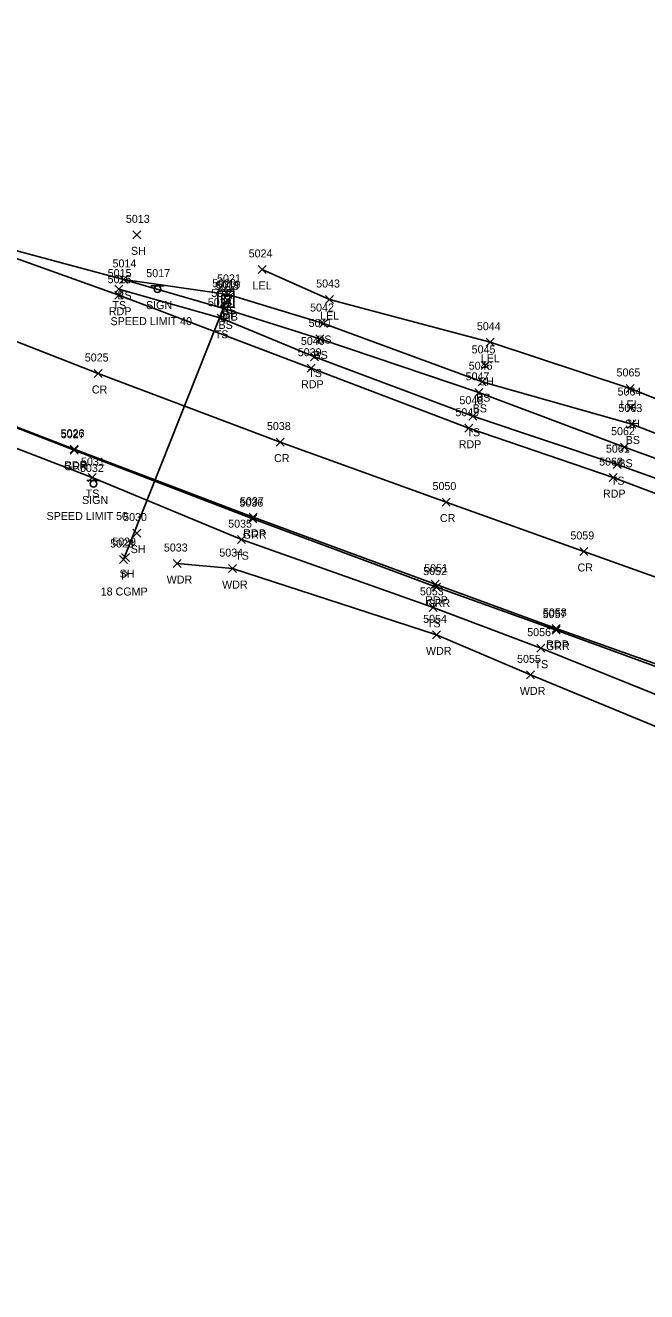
# Model space of a CAD drawing. Extents: x 1611797 to 1633212, y 298978 to 305475.
# Drawn here: x 1620665.4 to 1620820.7, y 300801.8 to 301118.3 of the extents above; entities that cross this region are included whole.
import ezdxf

# ---------------------------------------------------------------- set-up
doc = ezdxf.new("R2010")
doc.units = 0
for name, color, linetype in [('D_A', 7, 'Continuous'), ('D_C', 7, 'Continuous'), ('D_I', 7, 'Continuous'), ('D_TIC', 7, 'Continuous'), ('DCP', 7, 'Continuous'), ('DS', 7, 'Continuous'), ('L_A', 7, 'Continuous'), ('L_I', 7, 'Continuous'), ('L_TIC', 7, 'Continuous'), ('LARO', 7, 'Continuous'), ('LAWA', 7, 'Continuous'), ('LELB', 7, 'Continuous'), ('P_A', 7, 'Continuous'), ('P_I', 7, 'Continuous'), ('P_TIC', 7, 'Continuous'), ('PET', 7, 'Continuous'), ('PRC', 7, 'Continuous'), ('R_A', 7, 'Continuous'), ('R_I', 7, 'Continuous'), ('R_TIC', 7, 'Continuous'), ('RGR', 7, 'Continuous'), ('S_A', 7, 'Continuous'), ('S_C', 7, 'Continuous'), ('S_I', 7, 'Continuous'), ('SSGN', 7, 'Continuous')]:
    doc.layers.add(name, color=color, linetype=linetype)

msp = doc.modelspace()

# ---------------------------------------------------------------- linework, layer by layer
at = {"layer": 'D_TIC'}
for points in [[(1620714.51, 301048.14), (1620716.51, 301050.14)], [(1620716.51, 301048.14), (1620714.51, 301050.14)], [(1620714.95, 301048.46), (1620716.95, 301050.46)], [(1620716.95, 301048.46), (1620714.95, 301050.46)], [(1620688.91, 300983.77), (1620690.91, 300985.77)], [(1620690.91, 300983.77), (1620688.91, 300985.77)]]:
    msp.add_lwpolyline(points, dxfattribs=at)
at = {"layer": 'DCP'}
msp.add_lwpolyline([(1620715.51, 301049.14), (1620689.91, 300984.77)], dxfattribs=at)
at = {"layer": 'DS'}
for p, q in [((1620713.52, 301051.8), (1620717.52, 301051.8)), ((1620713.52, 301047.8), (1620713.52, 301051.8)), ((1620714.52, 301048.8), (1620714.52, 301050.8)), ((1620714.52, 301050.8), (1620716.52, 301050.8)), ((1620715.52, 301049.8), (1620715.52, 301049.8)), ((1620715.52, 301049.8), (1620715.52, 301049.8)), ((1620716.52, 301050.8), (1620716.52, 301048.8)), ((1620717.52, 301051.8), (1620717.52, 301047.8)), ((1620717.52, 301047.8), (1620713.52, 301047.8)), ((1620716.52, 301048.8), (1620714.52, 301048.8))]:
    msp.add_line(p, q, dxfattribs=at)
at = {"layer": 'L_TIC'}
for points in [[(1620692.27, 301064.9), (1620694.27, 301066.9)], [(1620694.27, 301064.9), (1620692.27, 301066.9)], [(1620723.54, 301056.26), (1620725.54, 301058.26)], [(1620725.54, 301056.26), (1620723.54, 301058.26)], [(1620687.72, 301051.34), (1620689.72, 301053.34)], [(1620689.72, 301051.34), (1620687.72, 301053.34)], [(1620688.93, 301053.76), (1620690.93, 301055.76)], [(1620690.93, 301053.76), (1620688.93, 301055.76)], [(1620688.93, 301053.76), (1620690.93, 301055.76)], [(1620690.93, 301053.76), (1620688.93, 301055.76)], [(1620715.06, 301050.01), (1620717.06, 301052.01)], [(1620717.06, 301050.01), (1620715.06, 301052.01)], [(1620740.41, 301048.74), (1620742.41, 301050.74)], [(1620742.41, 301048.74), (1620740.41, 301050.74)], [(1620714.2, 301046.39), (1620716.2, 301048.39)], [(1620716.2, 301046.39), (1620714.2, 301048.39)], [(1620713.32, 301044.05), (1620715.32, 301046.05)], [(1620715.32, 301044.05), (1620713.32, 301046.05)], [(1620738.89, 301042.74), (1620740.89, 301044.74)], [(1620740.89, 301042.74), (1620738.89, 301044.74)], [(1620737.96, 301038.89), (1620739.96, 301040.89)], [(1620739.96, 301038.89), (1620737.96, 301040.89)], [(1620780.59, 301038.07), (1620782.59, 301040.07)], [(1620782.59, 301038.07), (1620780.59, 301040.07)], [(1620736.68, 301034.38), (1620738.68, 301036.38)], [(1620738.68, 301034.38), (1620736.68, 301036.38)], [(1620779.29, 301032.28), (1620781.29, 301034.28)], [(1620781.29, 301032.28), (1620779.29, 301034.28)], [(1620777.77, 301025.53), (1620779.77, 301027.53)], [(1620779.77, 301025.53), (1620777.77, 301027.53)], [(1620778.61, 301028.2), (1620780.61, 301030.2)], [(1620780.61, 301028.2), (1620778.61, 301030.2)], [(1620815.55, 301026.51), (1620817.55, 301028.51)], [(1620817.55, 301026.51), (1620815.55, 301028.51)], [(1620776.23, 301019.57), (1620778.23, 301021.57)], [(1620778.23, 301019.57), (1620776.23, 301021.57)], [(1620815.82, 301021.74), (1620817.82, 301023.74)], [(1620817.82, 301021.74), (1620815.82, 301023.74)], [(1620816.03, 301017.63), (1620818.03, 301019.63)], [(1620818.03, 301017.63), (1620816.03, 301019.63)], [(1620814.2, 301011.84), (1620816.2, 301013.84)], [(1620816.2, 301011.84), (1620814.2, 301013.84)], [(1620812.34, 301007.47), (1620814.34, 301009.47)], [(1620814.34, 301007.47), (1620812.34, 301009.47)], [(1620681.04, 301004.25), (1620683.04, 301006.25)], [(1620683.04, 301004.25), (1620681.04, 301006.25)], [(1620692.24, 300990.37), (1620694.24, 300992.37)], [(1620694.24, 300990.37), (1620692.24, 300992.37)], [(1620718.41, 300988.73), (1620720.41, 300990.73)], [(1620720.41, 300988.73), (1620718.41, 300990.73)], [(1620689.43, 300984.24), (1620691.43, 300986.24)], [(1620691.43, 300984.24), (1620689.43, 300986.24)], [(1620702.32, 300982.76), (1620704.32, 300984.76)], [(1620704.32, 300982.76), (1620702.32, 300984.76)], [(1620716.19, 300981.5), (1620718.19, 300983.5)], [(1620718.19, 300981.5), (1620716.19, 300983.5)], [(1620766.34, 300971.81), (1620768.34, 300973.81)], [(1620768.34, 300971.81), (1620766.34, 300973.81)], [(1620767.16, 300964.94), (1620769.16, 300966.94)], [(1620769.16, 300964.94), (1620767.16, 300966.94)], [(1620793.24, 300961.61), (1620795.24, 300963.61)], [(1620795.24, 300961.61), (1620793.24, 300963.61)], [(1620790.63, 300954.93), (1620792.63, 300956.93)], [(1620792.63, 300954.93), (1620790.63, 300956.93)]]:
    msp.add_lwpolyline(points, dxfattribs=at)
at = {"layer": 'LARO'}
msp.add_lwpolyline([(1620724.54, 301057.26), (1620741.41, 301049.74), (1620781.59, 301039.07), (1620816.55, 301027.51), (1620847.75, 301015.09), (1620861.04, 301010.64)], dxfattribs=at)
at = {"layer": 'LAWA'}
msp.add_lwpolyline([(1620703.32, 300983.76), (1620717.19, 300982.5), (1620768.16, 300965.94), (1620791.63, 300955.93), (1620824.61, 300942.41), (1620835.61, 300930.98), (1620850.9, 300922.7)], dxfattribs=at)
at = {"layer": 'LELB'}
for points in [[(1620420.97, 301113.73), (1620430.81, 301104.99), (1620447.67, 301098.88), (1620478.9, 301086.34), (1620519.7, 301070.73), (1620559.19, 301054.47), (1620593.39, 301039.46), (1620636.72, 301022.65), (1620682.04, 301005.25), (1620719.41, 300989.73), (1620767.34, 300972.81), (1620794.24, 300962.61), (1620827.35, 300949.27), (1620830.2, 300940.84), (1620835.61, 300930.98)], [(1620610.05, 301081.63), (1620653.24, 301064.6), (1620689.93, 301054.76), (1620715.2, 301047.39), (1620738.96, 301039.89), (1620778.77, 301026.53), (1620815.2, 301012.84), (1620843.21, 301002.69), (1620881.71, 300987.15), (1620935.76, 300969.96), (1620973.5, 300956.61), (1621023.49, 300939.01), (1621037.44, 300936.9), (1621039.71, 300937.3), (1621069.26, 300926.97), (1621120.73, 300912.93), (1621156.98, 300902.55), (1621204.77, 300890.08), (1621239.29, 300881.57), (1621276.73, 300871.42), (1621303.38, 300866.18), (1621303.5, 300867.47)], [(1620689.93, 301054.76), (1620716.06, 301051.01), (1620739.89, 301043.74), (1620779.61, 301029.2), (1620817.03, 301018.63), (1620844.33, 301007.99), (1620883.46, 300993.05), (1620936.82, 300975.73), (1620975.28, 300963.09), (1621024.77, 300942.58), (1621038.34, 300941.32), (1621041.82, 300939.47), (1621070.34, 300929.75), (1621157.83, 300907.11), (1621205.7, 300893.66), (1621239.74, 300884.91), (1621277.46, 300874.52), (1621303.5, 300867.47)], [(1620688.72, 301052.34), (1620714.32, 301045.05), (1620737.68, 301035.38), (1620777.23, 301020.57), (1620813.34, 301008.47), (1620842.18, 300998.22), (1620880.79, 300984.17), (1620934.13, 300966.07), (1620973.03, 300953.75), (1621023.42, 300937.71), (1621069.61, 300924.85), (1621119.8, 300910.39), (1621156.28, 300899.32), (1621201.28, 300885.59), (1621238.91, 300878.28), (1621274.83, 300865.29), (1621302.47, 300862.69), (1621305.22, 300865.66), (1621305.79, 300869.49), (1621301.92, 300878.82)]]:
    msp.add_lwpolyline(points, dxfattribs=at)
at = {"layer": 'P_TIC'}
for points in [[(1620687.75, 301049.82), (1620689.75, 301051.82)], [(1620689.75, 301049.82), (1620687.75, 301051.82)], [(1620682.56, 301030.25), (1620684.56, 301032.25)], [(1620684.56, 301030.25), (1620682.56, 301032.25)], [(1620735.82, 301031.57), (1620737.82, 301033.57)], [(1620737.82, 301031.57), (1620735.82, 301033.57)], [(1620775.22, 301016.58), (1620777.22, 301018.58)], [(1620777.22, 301016.58), (1620775.22, 301018.58)], [(1620728.1, 301013.11), (1620730.1, 301015.11)], [(1620730.1, 301013.11), (1620728.1, 301015.11)], [(1620676.57, 301011.33), (1620678.57, 301013.33)], [(1620678.57, 301011.33), (1620676.57, 301013.33)], [(1620811.29, 301004.23), (1620813.29, 301006.23)], [(1620813.29, 301004.23), (1620811.29, 301006.23)], [(1620769.58, 300998.13), (1620771.58, 301000.13)], [(1620771.58, 300998.13), (1620769.58, 301000.13)], [(1620721.34, 300994.34), (1620723.34, 300996.34)], [(1620723.34, 300994.34), (1620721.34, 300996.34)], [(1620803.99, 300985.78), (1620805.99, 300987.78)], [(1620805.99, 300985.78), (1620803.99, 300987.78)], [(1620766.84, 300977.58), (1620768.84, 300979.58)], [(1620768.84, 300977.58), (1620766.84, 300979.58)], [(1620797.09, 300966.55), (1620799.09, 300968.55)], [(1620799.09, 300966.55), (1620797.09, 300968.55)]]:
    msp.add_lwpolyline(points, dxfattribs=at)
at = {"layer": 'PET'}
for points in [[(1620652.81, 301063.66), (1620688.75, 301050.82), (1620736.82, 301032.57), (1620776.22, 301017.58), (1620812.29, 301005.23), (1620841.27, 300994.38), (1620880.08, 300981.24), (1620932.9, 300962.82), (1620971.96, 300950.09), (1621021.91, 300933.66), (1621068.47, 300919.77), (1621117.81, 300904.04), (1621155.49, 300893.24), (1621199.33, 300880.45), (1621237.13, 300869.7), (1621273.58, 300859.96), (1621301.98, 300852.73), (1621302.78, 300853.1), (1621341.3, 300845.04)], [(1620638.79, 301027.27), (1620677.57, 301012.33), (1620722.34, 300995.34), (1620767.84, 300978.58), (1620798.09, 300967.55), (1620834.95, 300954.43), (1620835.22, 300953.67), (1620854.54, 300945.51), (1620866.04, 300942.22), (1620872.47, 300940.76), (1620919.99, 300925.33), (1620961.67, 300911.37), (1621008.86, 300895.96), (1621058.9, 300880.43), (1621103.1, 300866.75), (1621145.64, 300854.09), (1621185.58, 300842.55), (1621227.3, 300830.99), (1621263.03, 300821.57), (1621305.61, 300811.18), (1621350.51, 300801.8)]]:
    msp.add_lwpolyline(points, dxfattribs=at)
at = {"layer": 'PRC'}
msp.add_lwpolyline([(1620645.54, 301046.08), (1620683.56, 301031.25), (1620729.1, 301014.11), (1620770.58, 300999.13), (1620804.99, 300986.78), (1620835.3, 300975.92), (1620877.4, 300961.18), (1620927.85, 300943.74), (1620966.43, 300931.02), (1621015.73, 300914.97), (1621062.73, 300900.33), (1621110.17, 300885.79), (1621151.19, 300873.5), (1621194.24, 300861.2), (1621232.33, 300850.54), (1621267.95, 300841.08), (1621310.56, 300830.69), (1621354.83, 300821.25)], dxfattribs=at)
at = {"layer": 'R_TIC'}
for points in [[(1620676.56, 301011.06), (1620678.56, 301013.06)], [(1620678.56, 301011.06), (1620676.56, 301013.06)], [(1620721.27, 300993.97), (1620723.27, 300995.97)], [(1620723.27, 300993.97), (1620721.27, 300995.97)], [(1620767.16, 300976.87), (1620769.16, 300978.87)], [(1620769.16, 300976.87), (1620767.16, 300978.87)], [(1620797.04, 300966.13), (1620799.04, 300968.13)], [(1620799.04, 300966.13), (1620797.04, 300968.13)]]:
    msp.add_lwpolyline(points, dxfattribs=at)
at = {"layer": 'RGR'}
msp.add_lwpolyline([(1620419.78, 301118.26), (1620452.05, 301104.77), (1620485.78, 301089.74), (1620519.67, 301075.23), (1620560.79, 301058.46), (1620594.54, 301044.55), (1620638.51, 301027.23), (1620677.56, 301012.06), (1620722.27, 300994.97), (1620768.16, 300977.87), (1620798.04, 300967.13), (1620827.98, 300956.17), (1620832.73, 300953.48), (1620835.91, 300949.89), (1620837.06, 300947.17)], dxfattribs=at)
at = {"layer": 'SSGN'}
for p, q in [((1620696.74, 301053.18), (1620700.07, 301053.18)), ((1620698.39, 301052.35), (1620698.39, 301052.35)), ((1620680.74, 301004.5), (1620684.08, 301004.5)), ((1620682.39, 301003.66), (1620682.39, 301003.66))]:
    msp.add_line(p, q, dxfattribs=at)
for centre in [(1620698.39, 301052.35), (1620682.39, 301003.66)]:
    msp.add_circle(centre, 0.833, dxfattribs=at)

# ---------------------------------------------------------------- texts
at = {"layer": 'D_A'}
for s, p in [('DI', (1620714.58, 301044.8)), ('DIB', (1620714.05, 301044.46)), ('P', (1620714.89, 301044.14)), ('P', (1620689.29, 300979.77))]:
    msp.add_text(s, height=2, dxfattribs=at).set_placement(p)
at = {"layer": 'D_C'}
msp.add_text('18 CGMP', height=2, dxfattribs=at).set_placement((1620684.2, 300975.77))
at = {"layer": 'D_I'}
for s, p in [('5020', (1620712.1, 301052.8)), ('5018', (1620712.74, 301052.14)), ('5019', (1620713.17, 301052.46)), ('5028', (1620686.57, 300987.77))]:
    msp.add_text(s, height=2, dxfattribs=at).set_placement(p)
at = {"layer": 'L_A'}
for s, p in [('SH', (1620691.76, 301060.9)), ('LEL', (1620722.18, 301052.26)), ('BS', (1620688.37, 301049.76)), ('BS', (1620688.37, 301049.76)), ('TS', (1620687.13, 301047.34)), ('BS', (1620714.51, 301046.01)), ('LEL', (1620739.05, 301044.74)), ('BS', (1620713.65, 301042.39)), ('TS', (1620712.73, 301040.05)), ('BS', (1620738.33, 301038.74)), ('BS', (1620737.4, 301034.89)), ('LEL', (1620779.22, 301034.07)), ('TS', (1620736.09, 301030.38)), ('SH', (1620778.77, 301028.28)), ('BS', (1620778.05, 301024.2)), ('LEL', (1620814.19, 301022.51)), ('BS', (1620777.21, 301021.53)), ('SH', (1620815.31, 301017.74)), ('TS', (1620775.64, 301015.57)), ('BS', (1620815.47, 301013.63)), ('BS', (1620813.64, 301007.84)), ('TS', (1620811.75, 301003.47)), ('TS', (1620680.45, 301000.25)), ('SH', (1620691.72, 300986.37)), ('TS', (1620717.82, 300984.73)), ('SH', (1620688.91, 300980.24)), ('WDR', (1620700.69, 300978.76)), ('WDR', (1620714.56, 300977.5)), ('TS', (1620765.75, 300967.81)), ('WDR', (1620765.52, 300960.94)), ('TS', (1620792.65, 300957.61)), ('WDR', (1620789, 300950.93))]:
    msp.add_text(s, height=2, dxfattribs=at).set_placement(p)
at = {"layer": 'L_I'}
for s, p in [('5013', (1620690.5, 301068.9)), ('5014', (1620687.16, 301057.76)), ('5014', (1620687.16, 301057.76)), ('5024', (1620721.2, 301060.26)), ('5015', (1620685.95, 301055.34)), ('5021', (1620713.29, 301054.01)), ('5043', (1620738.07, 301052.74)), ('5023', (1620710.98, 301048.05)), ('5022', (1620711.87, 301050.39)), ('5042', (1620736.55, 301046.74)), ('5041', (1620736.19, 301042.89)), ('5044', (1620778.25, 301042.07)), ('5040', (1620734.25, 301038.38)), ('5045', (1620776.95, 301036.28)), ('5046', (1620776.22, 301032.2)), ('5047', (1620775.43, 301029.53)), ('5065', (1620813.17, 301030.51)), ('5064', (1620813.43, 301025.74)), ('5048', (1620773.89, 301023.57)), ('5063', (1620813.65, 301021.63)), ('5062', (1620811.81, 301015.84)), ('5061', (1620810.52, 301011.47)), ('5031', (1620679.27, 301008.25)), ('5030', (1620689.81, 300994.37)), ('5035', (1620716.07, 300992.73)), ('5029', (1620687.08, 300988.24)), ('5033', (1620699.99, 300986.76)), ('5034', (1620713.86, 300985.5)), ('5053', (1620764, 300975.81)), ('5054', (1620764.82, 300968.94)), ('5056', (1620790.84, 300965.61)), ('5055', (1620788.3, 300958.93))]:
    msp.add_text(s, height=2, dxfattribs=at).set_placement(p)
at = {"layer": 'P_A'}
for s, p in [('RDP', (1620686.24, 301045.82)), ('CR', (1620681.99, 301026.25)), ('RDP', (1620734.31, 301027.57)), ('RDP', (1620773.71, 301012.58)), ('RDP', (1620675.06, 301007.33)), ('CR', (1620727.53, 301009.11)), ('RDP', (1620809.78, 301000.23)), ('CR', (1620769.01, 300994.13)), ('RDP', (1620719.83, 300990.34)), ('CR', (1620803.42, 300981.78)), ('RDP', (1620765.33, 300973.58)), ('RDP', (1620795.58, 300962.55))]:
    msp.add_text(s, height=2, dxfattribs=at).set_placement(p)
at = {"layer": 'P_I'}
for s, p in [('5016', (1620685.93, 301053.82)), ('5039', (1620733.47, 301035.57)), ('5025', (1620680.22, 301034.25)), ('5049', (1620772.87, 301020.58)), ('5038', (1620725.76, 301017.11)), ('5026', (1620674.18, 301015.33)), ('5060', (1620808.82, 301008.23)), ('5050', (1620767.16, 301002.13)), ('5037', (1620719.01, 300998.34)), ('5059', (1620801.64, 300989.78)), ('5051', (1620765.07, 300981.58)), ('5058', (1620794.76, 300970.55))]:
    msp.add_text(s, height=2, dxfattribs=at).set_placement(p)
at = {"layer": 'R_A'}
for p in [(1620675.05, 301007.06), (1620719.76, 300989.97), (1620765.65, 300972.87), (1620795.53, 300962.13)]:
    msp.add_text('GRR', height=2, dxfattribs=at).set_placement(p)
at = {"layer": 'R_I'}
for s, p in [('5027', (1620674.22, 301015.06)), ('5036', (1620718.88, 300997.97)), ('5052', (1620764.83, 300980.87)), ('5057', (1620794.7, 300970.13))]:
    msp.add_text(s, height=2, dxfattribs=at).set_placement(p)
at = {"layer": 'S_A'}
for p in [(1620695.53, 301047.33), (1620679.53, 300998.64)]:
    msp.add_text('SIGN', height=2, dxfattribs=at).set_placement(p)
at = {"layer": 'S_C'}
for s, p in [('SPEED LIMIT 40', (1620686.66, 301043.33)), ('SPEED LIMIT 50', (1620670.66, 300994.64))]:
    msp.add_text(s, height=2, dxfattribs=at).set_placement(p)
at = {"layer": 'S_I'}
for s, p in [('5017', (1620695.6, 301055.33)), ('5032', (1620679.03, 301006.64))]:
    msp.add_text(s, height=2, dxfattribs=at).set_placement(p)

doc.saveas('drawing.dxf')
